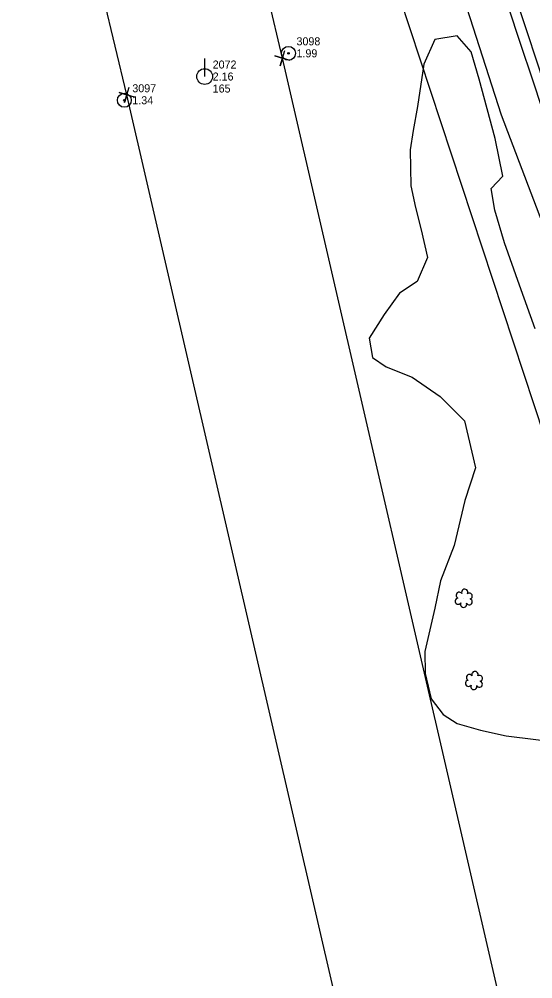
# Model space of a CAD drawing. Extents: x 3040896 to 3051146, y 687568 to 732976.
# Drawn here: x 3046791.1 to 3046951.5, y 708254.8 to 708554.7 of the extents above; entities that cross this region are included whole.
import ezdxf

# ---------------------------------------------------------------- set-up
doc = ezdxf.new("R2010")
doc.units = 0
for name, color, linetype in [('Exist Other Culture Anchor (Guy Wire) CELL', 7, 'Continuous'), ('Exist Other Culture Anchor (Guy Wire) Cogo Elevation', 7, 'Continuous'), ('Exist Other Culture Anchor (Guy Wire) Cogo Number', 7, 'Continuous'), ('Exist Property Corner CELL', 7, 'Continuous'), ('Exist Right of Way Easement Line', 7, 'Continuous'), ('Exist Right of Way Line', 7, 'Continuous'), ('Exist Roads EOP', 7, 'Continuous'), ('Exist Utilities Power Pole CELL', 7, 'Continuous'), ('Exist Utilities Power Pole Cogo Comment', 7, 'Continuous'), ('Exist Utilities Power Pole Cogo Elevation', 7, 'Continuous'), ('Exist Utilities Power Pole Cogo Number', 7, 'Continuous'), ('Exist Utilities Telephone UG Cable', 7, 'Continuous'), ('Exist Vegetation Hedge Row', 7, 'Continuous'), ('Exist Vegetation Shrub CELL', 7, 'Continuous')]:
    doc.layers.add(name, color=color, linetype=linetype)

# ---------------------------------------------------------------- blocks, each defined once
blk = doc.blocks.new('EXIST UTILITIES POWER POLE')
at = {"layer": 'Exist Utilities Power Pole CELL'}
for q in [(0, 0.1125), (0, 0)]:
    blk.add_line((0, 0), q, dxfattribs=at)
blk.add_circle((0, 0), 0.049, dxfattribs=at)
blk = doc.blocks.new('EXIST OTHER CULTURE ANCHOR (GUY WIRE)')
at = {"layer": 'Exist Other Culture Anchor (Guy Wire) CELL'}
for radius in [0.0436, 0.0048]:
    blk.add_circle((0, 0), radius, dxfattribs=at)

msp = doc.modelspace()

# ---------------------------------------------------------------- linework, layer by layer
at = {"layer": 'Exist Property Corner CELL'}
for p, q in [((3046873.34, 708542.46), (3046873.34, 708542.46)), ((3046824.66, 708531.06), (3046824.66, 708531.06))]:
    msp.add_line(p, q, dxfattribs=at)
for points in [[(3046875.74, 708541.74), (3046870.95, 708543.18), (3046873.34, 708542.46), (3046872.62, 708540.07), (3046874.06, 708544.86)], [(3046827.06, 708530.34), (3046822.27, 708531.78), (3046824.66, 708531.06), (3046823.94, 708528.67), (3046825.38, 708533.45)]]:
    msp.add_lwpolyline(points, dxfattribs=at)
at = {"layer": 'Exist Right of Way Easement Line'}
for points in [[(3047311.08, 706704.36), (3047238.47, 707011.6), (3047165.1, 707317.98), (3047091.74, 707623), (3047017.1, 707928.7), (3046944.37, 708234.99), (3046873.34, 708542.46), (3046800.68, 708848.44), (3046725.3, 709163.99), (3046654.17, 709471.68), (3046584.31, 709774.26), (3046514.1, 710076.47), (3046443.92, 710377.63), (3046373.52, 710680.16), (3046303.59, 710980.75), (3046233.77, 711284.19), (3046162.88, 711585.07), (3046091.66, 711887.82), (3046022.74, 712188.37), (3045953.13, 712491.09)], [(3047262.41, 706692.92), (3047189.83, 707000.03), (3047116.48, 707306.32), (3047043.15, 707611.22), (3046968.48, 707916.99), (3046895.68, 708223.59), (3046824.66, 708531.06), (3046752.04, 708836.86), (3046676.62, 709152.56), (3046605.45, 709460.43), (3046535.6, 709762.97), (3046465.4, 710065.14), (3046395.22, 710366.28), (3046324.82, 710668.82), (3046254.87, 710969.48), (3046185.08, 711272.85), (3046114.21, 711573.61), (3046042.96, 711876.5), (3045974.01, 712177.18), (3045904.41, 712479.85)]]:
    msp.add_lwpolyline(points, dxfattribs=at)
at = {"layer": 'Exist Right of Way Line'}
msp.add_line((3047547.42, 706627.72), (3046864.5, 708699.31), dxfattribs=at)
at = {"layer": 'Exist Roads EOP'}
msp.add_lwpolyline([(3046945.21, 708564.22), (3046949.83, 708550.2), (3046955.06, 708534.39), (3046960.61, 708517.42), (3046965.9, 708501.4), (3046970.22, 708488.29), (3046974.21, 708476.39), (3046978.82, 708462.17), (3046983.25, 708448.22), (3046988.1, 708433.89), (3046992.21, 708421.02), (3046997.13, 708405.37), (3047001.41, 708391.3), (3047007.63, 708372.33), (3047013.02, 708356.78), (3047017.97, 708341.32), (3047021.25, 708331.6), (3047025.78, 708318.07), (3047030.81, 708302.87), (3047035.5, 708288.21), (3047040.5, 708273.59), (3047045.12, 708259.4), (3047048.11, 708250.38)], dxfattribs=at)
at = {"layer": 'Exist Utilities Telephone UG Cable'}
msp.add_lwpolyline([(3047045.26, 708249.46), (3047042.27, 708258.46), (3047037.65, 708272.64), (3047032.65, 708287.27), (3047027.96, 708301.94), (3047022.93, 708317.13), (3047018.4, 708330.64), (3047015.12, 708340.38), (3047010.17, 708355.83), (3047004.79, 708371.37), (3046998.55, 708390.4), (3046994.27, 708404.48), (3046989.35, 708420.12), (3046985.25, 708432.95), (3046980.4, 708447.29), (3046975.96, 708461.25), (3046971.36, 708475.45), (3046967.37, 708487.35), (3046963.05, 708500.46), (3046957.76, 708516.48), (3046952.21, 708533.46), (3046946.98, 708549.26), (3046942.36, 708563.28)], dxfattribs=at)
at = {"layer": 'Exist Vegetation Hedge Row'}
for points in [[(3046929.86, 708561.46), (3046941.6, 708524.78), (3046954.5, 708490.84), (3046962.79, 708462.36), (3046974.35, 708431.12), (3046993.74, 708378.99), (3047007.69, 708336.68), (3047018.62, 708304.7), (3047033.33, 708262.85), (3047044.13, 708231.84)], [(3046952.3, 708457.95), (3046947.35, 708471.55), (3046942.65, 708484.76), (3046939.64, 708494.98), (3046938.55, 708501.74), (3046942.1, 708505.65), (3046939.8, 708517.37), (3046934.8, 708535.91), (3046932.25, 708544.45), (3046927.85, 708549.51), (3046920.92, 708548.32), (3046917.49, 708540.6), (3046915.49, 708527.44), (3046914.09, 708519.89), (3046913.24, 708513.9), (3046913.37, 708502.6), (3046914.87, 708495.79), (3046916.6, 708488.84), (3046918.66, 708480.21), (3046915.43, 708472.67), (3046909.83, 708469.03), (3046905.11, 708462.43), (3046900.44, 708454.99), (3046901.4, 708449.02), (3046905.71, 708446.07), (3046913.78, 708442.82), (3046922.55, 708436.77), (3046930.18, 708429.14), (3046933.64, 708414.49), (3046930.29, 708404.32), (3046926.92, 708390.25), (3046922.72, 708379.19), (3046920.89, 708370.66), (3046917.83, 708357.06), (3046917.88, 708350.29), (3046919.75, 708342.34), (3046923.52, 708337.44), (3046927.93, 708334.62), (3046935.17, 708332.55), (3046943.14, 708330.74), (3046962.57, 708328.33)]]:
    msp.add_lwpolyline(points, dxfattribs=at)
at = {"layer": 'Exist Vegetation Shrub CELL'}
for p, q in [((3046930.01, 708373.55), (3046930.01, 708373.55)), ((3046933.2, 708347.86), (3046933.2, 708347.86))]:
    msp.add_line(p, q, dxfattribs=at)
for centre, radius, start, end in [((3046930.24, 708375.59), 0.99, 334.8391, 200.4717), ((3046928.21, 708372.85), 0.955, 95.1099, 327.9534), ((3046928.53, 708374.68), 0.968, 35.8908, 245.4216), ((3046931.65, 708372.63), 0.937, 204.9913, 73.4601), ((3046931.68, 708374.42), 0.929, 284.4567, 126.0861), ((3046929.88, 708371.87), 0.984, 151.2797, 21.387), ((3046931.71, 708348.98), 0.968, 35.8908, 245.4216), ((3046933.43, 708349.9), 0.99, 334.8391, 200.4717), ((3046934.87, 708348.72), 0.929, 284.4567, 126.0861), ((3046931.4, 708347.15), 0.955, 95.1099, 327.9534), ((3046933.07, 708346.17), 0.984, 151.2797, 21.387), ((3046934.83, 708346.93), 0.937, 204.9913, 73.4601)]:
    msp.add_arc(centre, radius, start, end, dxfattribs=at)

# ---------------------------------------------------------------- block references
at = {"layer": 'Exist Other Culture Anchor (Guy Wire) CELL', "xscale": 50, "yscale": 50}
for p in [(3046875.19, 708544.01), (3046823.9, 708529.34)]:
    msp.add_blockref('EXIST OTHER CULTURE ANCHOR (GUY WIRE)', p, dxfattribs=at)
at = {"layer": 'Exist Utilities Power Pole CELL', "xscale": 50, "yscale": 50}
msp.add_blockref('EXIST UTILITIES POWER POLE', (3046849, 708536.76), dxfattribs=at)

# ---------------------------------------------------------------- texts
at = {"layer": 'Exist Other Culture Anchor (Guy Wire) Cogo Elevation'}
for s, p in [('1.99', (3046877.69, 708542.76)), ('1.34', (3046826.4, 708528.09))]:
    msp.add_text(s, height=2.5, dxfattribs=at).set_placement(p)
at = {"layer": 'Exist Other Culture Anchor (Guy Wire) Cogo Number'}
for s, p in [('3098', (3046877.69, 708546.51)), ('3097', (3046826.4, 708531.84))]:
    msp.add_text(s, height=2.5, dxfattribs=at).set_placement(p)
at = {"layer": 'Exist Utilities Power Pole Cogo Comment'}
msp.add_text('165', height=2.5, dxfattribs=at).set_placement((3046851.5, 708531.76))
at = {"layer": 'Exist Utilities Power Pole Cogo Elevation'}
msp.add_text('2.16', height=2.5, dxfattribs=at).set_placement((3046851.5, 708535.51))
at = {"layer": 'Exist Utilities Power Pole Cogo Number'}
msp.add_text('2072', height=2.5, dxfattribs=at).set_placement((3046851.5, 708539.26))

doc.saveas('drawing.dxf')
